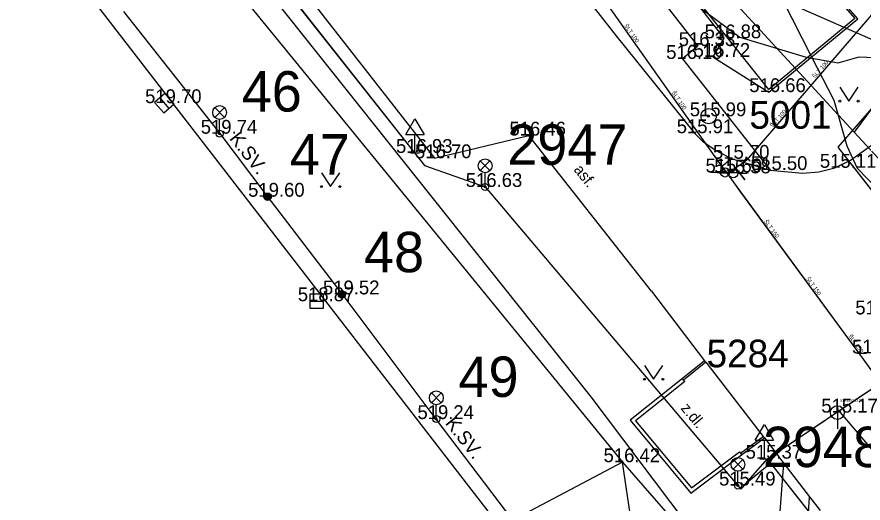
# Model space of a CAD drawing. Extents: x -668867 to -667827, y -1131943 to -1131019.
# Drawn here: x -668453.05 to -668407.09, y -1131321.7 to -1131295.31 of the extents above; entities that cross this region are included whole.
import ezdxf

# ---------------------------------------------------------------- set-up
doc = ezdxf.new("R2010")
doc.units = 0
for name, color, linetype in [('G_Bod_tecka', 7, 'Continuous'), ('G_Bod_vyska', 7, 'Continuous'), ('G_Bodove_pole', 7, 'Continuous'), ('G_Breh_Teren', 7, 'Continuous'), ('G_Cesty_Schody', 7, 'Continuous'), ('G_Objekty_dopravni', 7, 'Continuous'), ('G_Objekty_technicke', 7, 'Continuous'), ('G_Plochy_zpevnene', 7, 'Continuous'), ('G_Ploty', 7, 'Continuous'), ('G_Popisy_povrchu', 7, 'Continuous'), ('G_Poznamky_odkaz', 7, 'Continuous'), ('G_Site-kanalizace', 7, 'Continuous'), ('G_Site-Sloupy', 7, 'Continuous'), ('G_Site-vodovod', 7, 'Continuous'), ('G_Z_ELsilove_podz_kotovane', 7, 'Continuous'), ('G_Z_KANAL_podz_kotovane', 7, 'Continuous'), ('G_Z_PLYNY_podz_geodeticky', 7, 'Continuous'), ('G_Z_PLYNY_podz_priblizne', 7, 'Continuous'), ('G_Z_SPOJE_podz_geodeticky', 7, 'Continuous'), ('G_Z_SPOJE_podz_kotovane', 7, 'Continuous'), ('G_Z_SPOJE_podz_priblizne', 7, 'Continuous'), ('G_Z_VODA_podz_kotovane', 7, 'Continuous'), ('G_Zelen-okraj', 7, 'Continuous'), ('G_Zelen-Znacky', 7, 'Continuous'), ('Vrstva 1', 7, 'Continuous'), ('Vrstva 13', 7, 'Continuous'), ('Vrstva 17', 7, 'Continuous'), ('Vrstva 2', 7, 'Continuous'), ('Vrstva 26', 7, 'Continuous'), ('Vrstva 27', 7, 'Continuous'), ('Vrstva 28', 7, 'Continuous'), ('Vrstva 4', 7, 'Continuous'), ('Vrstva 6', 7, 'Continuous'), ('Vrstva 7', 7, 'Continuous'), ('Vrstva 8', 7, 'Continuous')]:
    doc.layers.add(name, color=color, linetype=linetype)

msp = doc.modelspace()

# ---------------------------------------------------------------- linework, layer by layer
at = {"layer": 'G_Bod_tecka'}
for p, q in [((-668414.66, -1131296.47), (-668414.66, -1131296.47)), ((-668416.07, -1131296.89), (-668416.07, -1131296.89)), ((-668416.9, -1131297.59), (-668416.9, -1131297.59)), ((-668415.26, -1131297.48), (-668415.26, -1131297.48)), ((-668412.21, -1131299.39), (-668412.21, -1131299.39)), ((-668445.04, -1131299.99), (-668445.04, -1131299.99)), ((-668415.48, -1131300.7), (-668415.48, -1131300.7)), ((-668442.04, -1131301.65), (-668442.04, -1131301.65)), ((-668425.25, -1131301.75), (-668425.25, -1131301.75)), ((-668416.25, -1131301.62), (-668416.25, -1131301.62)), ((-668431.43, -1131302.69), (-668431.43, -1131302.69)), ((-668430.37, -1131302.98), (-668430.37, -1131302.98)), ((-668414.2, -1131303.01), (-668414.2, -1131303.01)), ((-668412.14, -1131303.62), (-668412.14, -1131303.62)), ((-668408.62, -1131303.5), (-668408.62, -1131303.5)), ((-668414.59, -1131303.75), (-668414.59, -1131303.75)), ((-668414.15, -1131303.8), (-668414.15, -1131303.8)), ((-668427.62, -1131304.54), (-668427.62, -1131304.54)), ((-668439.43, -1131305.07), (-668439.43, -1131305.07)), ((-668435.4, -1131310.37), (-668435.4, -1131310.37)), ((-668436.77, -1131310.74), (-668436.77, -1131310.74)), ((-668408.49, -1131316.79), (-668408.49, -1131316.79)), ((-668430.27, -1131317.14), (-668430.27, -1131317.14)), ((-668420.15, -1131319.48), (-668420.15, -1131319.48)), ((-668412.45, -1131319.29), (-668412.45, -1131319.29)), ((-668413.89, -1131320.75), (-668413.89, -1131320.75))]:
    msp.add_line(p, q, dxfattribs=at)
at = {"layer": 'G_Bodove_pole'}
for radius in [0.412, 0.05]:
    msp.add_circle((-668415.48, -1131300.7), radius, dxfattribs=at)
at = {"layer": 'G_Breh_Teren'}
for p, q in [((-668407.38, -1131295.42), (-668414.13, -1131287.56)), ((-668417.31, -1131293.02), (-668414.66, -1131296.47)), ((-668412.21, -1131299.39), (-668407.38, -1131295.42)), ((-668414.66, -1131296.47), (-668415.26, -1131297.48)), ((-668415.26, -1131297.48), (-668412.21, -1131299.39)), ((-668420.15, -1131319.48), (-668426.12, -1131322.63)), ((-668418.88, -1131328.04), (-668420.15, -1131319.48))]:
    msp.add_line(p, q, dxfattribs=at)
msp.add_lwpolyline([(-668444.94, -1131289.13), (-668420.15, -1131319.48), (-668412.92, -1131327.79)], dxfattribs=at)
at = {"layer": 'G_Cesty_Schody'}
for p, q in [((-668415.64, -1131314.06), (-668416.84, -1131315.02)), ((-668413.75, -1131319), (-668412.51, -1131318.08))]:
    msp.add_line(p, q, dxfattribs=at)
at = {"layer": 'G_Objekty_dopravni'}
for p, q in [((-668431.93, -1131301.69), (-668431.43, -1131300.84)), ((-668431.43, -1131300.84), (-668430.93, -1131301.69)), ((-668431.93, -1131301.69), (-668430.93, -1131301.69)), ((-668431.43, -1131302.69), (-668431.43, -1131301.69)), ((-668431.68, -1131302.69), (-668431.18, -1131302.69)), ((-668412.95, -1131318.29), (-668412.45, -1131317.44)), ((-668412.45, -1131317.44), (-668411.95, -1131318.29)), ((-668412.95, -1131318.29), (-668411.95, -1131318.29)), ((-668412.45, -1131319.29), (-668412.45, -1131318.29)), ((-668412.7, -1131319.29), (-668412.2, -1131319.29))]:
    msp.add_line(p, q, dxfattribs=at)
at = {"layer": 'G_Objekty_technicke'}
for p, q in [((-668442.305, -1131300.235), (-668441.775, -1131300.765)), ((-668442.305, -1131300.765), (-668441.774, -1131300.235)), ((-668442.04, -1131301.65), (-668442.04, -1131300.875)), ((-668427.885, -1131303.125), (-668427.355, -1131303.655)), ((-668427.885, -1131303.655), (-668427.355, -1131303.125)), ((-668427.62, -1131304.54), (-668427.62, -1131303.765)), ((-668430.535, -1131315.725), (-668430.005, -1131316.255)), ((-668430.535, -1131316.255), (-668430.005, -1131315.725)), ((-668430.27, -1131317.14), (-668430.27, -1131316.365)), ((-668414.155, -1131319.335), (-668413.625, -1131319.865)), ((-668414.155, -1131319.865), (-668413.625, -1131319.335)), ((-668413.89, -1131320.75), (-668413.89, -1131319.975))]:
    msp.add_line(p, q, dxfattribs=at)
for centre, radius in [((-668442.04, -1131300.5), 0.375), ((-668442.04, -1131301.65), 0.19), ((-668442.04, -1131301.65), 0.05), ((-668427.62, -1131303.39), 0.375), ((-668427.62, -1131304.54), 0.19), ((-668427.62, -1131304.54), 0.05), ((-668430.27, -1131315.99), 0.375), ((-668430.27, -1131317.14), 0.19), ((-668430.27, -1131317.14), 0.05), ((-668413.89, -1131319.6), 0.375), ((-668413.89, -1131320.75), 0.19), ((-668413.89, -1131320.75), 0.05)]:
    msp.add_circle(centre, radius, dxfattribs=at)
at = {"layer": 'G_Plochy_zpevnene'}
for p, q in [((-668449.17, -1131278.93), (-668430.37, -1131302.98)), ((-668426.57, -1131323.28), (-668451.14, -1131291.49)), ((-668418.05, -1131294.32), (-668416.07, -1131296.89)), ((-668416.07, -1131296.89), (-668416.9, -1131297.59)), ((-668416.9, -1131297.59), (-668412.14, -1131303.62)), ((-668430.37, -1131302.98), (-668425.25, -1131301.75)), ((-668418.58, -1131310.2), (-668425.25, -1131301.75))]:
    msp.add_line(p, q, dxfattribs=at)
for points in [[(-668436.15, -1131276.24), (-668430.43, -1131283.61), (-668424.71, -1131290.97), (-668420.52, -1131296.32), (-668416.25, -1131301.62), (-668415.82, -1131302.06), (-668415.05, -1131302.58), (-668414.2, -1131303.01), (-668412.14, -1131303.62)], [(-668412.14, -1131303.62), (-668410.38, -1131303.79), (-668409.49, -1131303.72), (-668408.62, -1131303.5), (-668407.77, -1131303.09), (-668406.64, -1131302.27), (-668405.58, -1131301.26), (-668403.94, -1131299.42), (-668403.29, -1131298.45), (-668402.79, -1131297.42), (-668402.62, -1131296.65), (-668402.64, -1131296.02), (-668402.88, -1131295.09), (-668403.38, -1131294.33), (-668406.74, -1131290.92), (-668410.1, -1131287.52)], [(-668418.58, -1131310.2), (-668415.7, -1131313.98), (-668415.64, -1131314.06), (-668412.51, -1131318.08), (-668412.45, -1131318.16), (-668411.39, -1131319.55), (-668410, -1131321.36), (-668409.42, -1131322.11)], [(-668415.7, -1131313.98), (-668416.9, -1131314.94)], [(-668416.9, -1131314.94), (-668419.74, -1131317.2), (-668416.44, -1131321.16), (-668413.69, -1131319.08)], [(-668416.78, -1131315.1), (-668419.46, -1131317.23), (-668416.41, -1131320.88), (-668413.81, -1131318.92)], [(-668416.78, -1131315.1), (-668416.84, -1131315.02), (-668416.9, -1131314.94)], [(-668413.69, -1131319.08), (-668412.45, -1131318.16)], [(-668413.81, -1131318.92), (-668413.75, -1131319), (-668413.69, -1131319.08)], [(-668413.27, -1131328.61), (-668413.1, -1131328.46), (-668412.93, -1131328.31), (-668412.65, -1131328.03), (-668412.33, -1131327.51), (-668412.12, -1131326.94), (-668411.98, -1131326.3), (-668411.9, -1131325.66), (-668411.64, -1131322.63), (-668411.39, -1131319.55)], [(-668471.22, -1131375.53), (-668471.27, -1131375.4), (-668471.32, -1131375.27), (-668471.41, -1131375), (-668471.47, -1131374.72), (-668471.46, -1131374.62), (-668471.4, -1131374.53), (-668466.42, -1131370.71), (-668458.94, -1131365.07), (-668451.47, -1131359.44), (-668435.96, -1131347.66), (-668420.45, -1131335.89), (-668416.42, -1131332.85), (-668412.39, -1131329.82), (-668412.03, -1131329.52), (-668411.55, -1131329.02), (-668411.14, -1131328.44), (-668410.88, -1131327.93), (-668410.6, -1131327.13), (-668410.44, -1131326.31), (-668410.31, -1131325.31), (-668410.21, -1131324.31), (-668410.1, -1131322.85), (-668410, -1131321.36)]]:
    msp.add_lwpolyline(points, dxfattribs=at)
at = {"layer": 'G_Ploty'}
for p, q in [((-668443.66, -1131288.57), (-668421.88, -1131315.93)), ((-668421.88, -1131315.93), (-668412.92, -1131327.79))]:
    msp.add_line(p, q, dxfattribs=at)
at = {"layer": 'G_Site-kanalizace'}
for p, q in [((-668445.288, -1131299.708), (-668444.792, -1131300.272)), ((-668437.145, -1131310.74), (-668436.395, -1131310.74)), ((-668408.49, -1131316.415), (-668408.49, -1131317.665))]:
    msp.add_line(p, q, dxfattribs=at)
for points in [[(-668445.569, -1131299.954), (-668445.074, -1131300.518), (-668444.51, -1131300.024), (-668445.005, -1131299.46)], [(-668437.145, -1131311.114), (-668436.395, -1131311.114), (-668436.395, -1131310.364), (-668437.145, -1131310.364)]]:
    msp.add_lwpolyline(points, close=True, dxfattribs=at)
msp.add_circle((-668408.49, -1131316.79), 0.375, dxfattribs=at)
at = {"layer": 'G_Site-Sloupy'}
for centre, radius in [((-668439.43, -1131305.07), 0.2), ((-668439.43, -1131305.07), 0.18), ((-668439.43, -1131305.07), 0.16), ((-668439.43, -1131305.07), 0.14), ((-668439.43, -1131305.07), 0.12), ((-668439.43, -1131305.07), 0.1), ((-668439.43, -1131305.07), 0.08), ((-668439.43, -1131305.07), 0.06), ((-668439.43, -1131305.07), 0.04), ((-668439.43, -1131305.07), 0.02), ((-668435.4, -1131310.37), 0.2), ((-668435.4, -1131310.37), 0.18), ((-668435.4, -1131310.37), 0.16), ((-668435.4, -1131310.37), 0.14), ((-668435.4, -1131310.37), 0.12), ((-668435.4, -1131310.37), 0.1), ((-668435.4, -1131310.37), 0.08), ((-668435.4, -1131310.37), 0.06), ((-668435.4, -1131310.37), 0.04), ((-668435.4, -1131310.37), 0.02)]:
    msp.add_circle(centre, radius, dxfattribs=at)
at = {"layer": 'G_Site-vodovod'}
for p, q in [((-668414.84, -1131303.75), (-668415.34, -1131303.75)), ((-668414.4, -1131303.8), (-668414.9, -1131303.8)), ((-668414.34, -1131303.75), (-668413.84, -1131303.75)), ((-668413.9, -1131303.8), (-668413.4, -1131303.8)), ((-668406.9, -1131313.58), (-668407.4, -1131313.58))]:
    msp.add_line(p, q, dxfattribs=at)
for centre in [(-668414.59, -1131303.75), (-668414.15, -1131303.8)]:
    msp.add_circle(centre, 0.25, dxfattribs=at)
at = {"layer": 'G_Z_ELsilove_podz_kotovane'}
for points in [[(-668561.16, -1131106.51), (-668559.79, -1131110.01), (-668559.58, -1131111.71), (-668559.44, -1131112.79), (-668559.17, -1131113.36), (-668546.16, -1131140.45), (-668534.4, -1131161.49), (-668517.32, -1131185.65), (-668499.12, -1131209.6), (-668480.38, -1131233.31), (-668462.37, -1131256.28), (-668449.58, -1131276.8), (-668449.84, -1131279.37), (-668430.91, -1131303.38), (-668427.62, -1131304.54), (-668413.74, -1131320.95)], [(-668413.74, -1131320.95), (-668412.29, -1131319.3), (-668403.95, -1131313.7), (-668402.11, -1131310.49), (-668408.44, -1131302.38), (-668406.24, -1131299.85), (-668388.22, -1131275.11), (-668370.91, -1131251.68), (-668351.39, -1131226.2), (-668349.57, -1131222.57), (-668349.25, -1131218.16), (-668350.22, -1131215.68), (-668344.03, -1131209.01), (-668341.17, -1131210.62), (-668339.446, -1131210.257)], [(-668484.337, -1131212.694), (-668478.332, -1131220.418), (-668470.704, -1131230.08), (-668464.721, -1131237.631), (-668458.7, -1131245.505), (-668452.45, -1131253.519), (-668446.907, -1131260.481), (-668441.021, -1131267.599), (-668437.2, -1131271.322), (-668434.2, -1131274.472), (-668430.624, -1131278.822), (-668424.994, -1131285.596), (-668422.608, -1131287.976), (-668420.25, -1131290.859), (-668415.939, -1131294.819), (-668413.794, -1131296.411), (-668410.175, -1131297.498), (-668408.439, -1131297.8), (-668407.304, -1131297.476), (-668406.066, -1131297.537)], [(-668412.564, -1131292.229), (-668409.894, -1131297.474), (-668408.689, -1131299.828), (-668407.977, -1131302.305), (-668407.419, -1131303.526), (-668405.636, -1131305.349)], [(-668404.24, -1131329.48), (-668412.1, -1131319.54), (-668413.41, -1131320.6), (-668413.74, -1131320.95)]]:
    msp.add_lwpolyline(points, dxfattribs=at)
at = {"layer": 'G_Z_KANAL_podz_kotovane'}
msp.add_line((-668408.54, -1131316.55), (-668389.63, -1131338.71), dxfattribs=at)
at = {"layer": 'G_Z_PLYNY_podz_geodeticky'}
msp.add_lwpolyline([(-668337.427, -1131211.521), (-668350.47, -1131225.57), (-668355.06, -1131231.31), (-668361.9, -1131239.88), (-668407.57, -1131301.56)], dxfattribs=at)
at = {"layer": 'G_Z_PLYNY_podz_priblizne'}
msp.add_lwpolyline([(-668424.99, -1131282.65), (-668407.57, -1131301.56), (-668401.91, -1131307.7), (-668401.78, -1131307.86)], dxfattribs=at)
at = {"layer": 'G_Z_SPOJE_podz_geodeticky'}
msp.add_lwpolyline([(-668399.65, -1131304.83), (-668399.46, -1131304.56), (-668397.4, -1131301.57), (-668403.91, -1131297.73), (-668415.34, -1131292.7), (-668420, -1131287.01)], dxfattribs=at)
at = {"layer": 'G_Z_SPOJE_podz_kotovane'}
msp.add_lwpolyline([(-668399.65, -1131304.83), (-668399.46, -1131304.56), (-668397.4, -1131301.57), (-668403.91, -1131297.73), (-668415.34, -1131292.7), (-668420, -1131287.01)], dxfattribs=at)
at = {"layer": 'G_Z_SPOJE_podz_priblizne'}
msp.add_lwpolyline([(-668399.65, -1131304.83), (-668399.46, -1131304.56), (-668397.4, -1131301.57), (-668403.91, -1131297.73), (-668415.34, -1131292.7), (-668420, -1131287.01)], dxfattribs=at)
at = {"layer": 'G_Z_VODA_podz_kotovane'}
msp.add_line((-668414.14, -1131304.26), (-668413.75, -1131304.81), dxfattribs=at)
for points in [[(-668492.31, -1131203.14), (-668492.26, -1131203.21), (-668469.03, -1131232.23), (-668459.75, -1131244.39), (-668451.91, -1131253.85), (-668451.72, -1131254.09), (-668448.19, -1131258.26), (-668428.47, -1131284.02), (-668428.36, -1131284.17), (-668414.92, -1131303.21)], [(-668338.17, -1131213.47), (-668351.36, -1131229.33), (-668353.35, -1131231.71), (-668353.37, -1131231.75), (-668354.63, -1131233.25), (-668385.18, -1131269.99), (-668391.31, -1131277.36), (-668413.4, -1131303.06)], [(-668414.78, -1131303.42), (-668414.55, -1131303.25), (-668414.24, -1131302.97)], [(-668414.46, -1131303.82), (-668414.25, -1131303.67), (-668414.03, -1131303.51), (-668413.81, -1131303.36), (-668413.4, -1131303.06)], [(-668414.92, -1131303.21), (-668414.78, -1131303.42), (-668414.59, -1131303.64), (-668414.46, -1131303.82), (-668414.14, -1131304.26)], [(-668414.03, -1131303.51), (-668413.84, -1131303.74), (-668413.52, -1131304.16)], [(-668413.75, -1131304.81), (-668407.08, -1131313.88), (-668395.74, -1131329.62), (-668391.6, -1131340.26), (-668391.22, -1131340.64), (-668390.96, -1131340.9)]]:
    msp.add_lwpolyline(points, dxfattribs=at)
at = {"layer": 'G_Zelen-okraj'}
for p, q in [((-668414.2, -1131287.68), (-668407.54, -1131295.4)), ((-668412.22, -1131299.25), (-668417.22, -1131292.96)), ((-668407.54, -1131295.4), (-668412.22, -1131299.25)), ((-668439.45, -1131305.02), (-668442, -1131301.63)), ((-668435.32, -1131310.42), (-668439.45, -1131305.02)), ((-668430.27, -1131317.14), (-668435.32, -1131310.42)), ((-668426.12, -1131322.63), (-668430.27, -1131317.14))]:
    msp.add_line(p, q, dxfattribs=at)
msp.add_lwpolyline([(-668442, -1131301.63), (-668447.24, -1131295.02)], dxfattribs=at)
at = {"layer": 'G_Zelen-Znacky'}
for p, q in [((-668408.36, -1131299.13), (-668407.86, -1131299.88)), ((-668407.86, -1131299.88), (-668407.36, -1131299.13)), ((-668436.51, -1131303.77), (-668436.01, -1131304.52)), ((-668436.01, -1131304.52), (-668435.51, -1131303.771)), ((-668418.97, -1131314.23), (-668418.47, -1131314.98)), ((-668418.47, -1131314.98), (-668417.97, -1131314.23))]:
    msp.add_line(p, q, dxfattribs=at)
for centre in [(-668408.36, -1131299.88), (-668407.36, -1131299.88), (-668436.51, -1131304.52), (-668435.51, -1131304.52), (-668418.97, -1131314.98), (-668417.97, -1131314.98)]:
    msp.add_circle(centre, 0.05, dxfattribs=at)
at = {"layer": 'Vrstva 1'}
for p, q in [((-668442.04, -1131301.65), (-668442.04, -1131301.65)), ((-668427.62, -1131304.54), (-668427.62, -1131304.54)), ((-668439.43, -1131305.07), (-668439.43, -1131305.07)), ((-668435.4, -1131310.37), (-668435.4, -1131310.37)), ((-668430.27, -1131317.14), (-668430.27, -1131317.14)), ((-668413.74, -1131320.95), (-668413.74, -1131320.95))]:
    msp.add_line(p, q, dxfattribs=at)
at = {"layer": 'Vrstva 13'}
msp.add_line((-668408.54, -1131316.55), (-668389.63, -1131338.71), dxfattribs=at)
at = {"layer": 'Vrstva 17'}
for p, q in [((-668449.84, -1131279.37), (-668430.91, -1131303.38)), ((-668408.44, -1131302.38), (-668406.24, -1131299.85)), ((-668402.11, -1131310.49), (-668408.44, -1131302.38)), ((-668430.91, -1131303.38), (-668427.62, -1131304.54)), ((-668427.62, -1131304.54), (-668413.74, -1131320.95)), ((-668412.29, -1131319.3), (-668403.95, -1131313.7)), ((-668413.74, -1131320.95), (-668412.29, -1131319.3)), ((-668412.1, -1131319.54), (-668413.41, -1131320.6)), ((-668404.24, -1131329.48), (-668412.1, -1131319.54)), ((-668413.41, -1131320.6), (-668413.74, -1131320.95))]:
    msp.add_line(p, q, dxfattribs=at)
at = {"layer": 'Vrstva 26'}
msp.add_lwpolyline([(-668413.753, -1131304.814), (-668407.083, -1131313.882), (-668395.737, -1131329.623), (-668391.6, -1131340.26), (-668391.22, -1131340.64), (-668390.958, -1131340.902)], dxfattribs=at)
at = {"layer": 'Vrstva 27'}
for points in [[(-668492.315, -1131203.139), (-668492.261, -1131203.213), (-668469.028, -1131232.231), (-668459.75, -1131244.394), (-668451.915, -1131253.847), (-668451.722, -1131254.094), (-668448.191, -1131258.257), (-668428.47, -1131284.02), (-668428.362, -1131284.171), (-668414.923, -1131303.207)], [(-668338.172, -1131213.47), (-668351.363, -1131229.328), (-668353.348, -1131231.715), (-668353.374, -1131231.746), (-668354.633, -1131233.247), (-668385.183, -1131269.991), (-668391.313, -1131277.364), (-668413.397, -1131303.063)]]:
    msp.add_lwpolyline(points, dxfattribs=at)
at = {"layer": 'Vrstva 28'}
msp.add_line((-668414.143, -1131304.256), (-668413.753, -1131304.814), dxfattribs=at)
for points in [[(-668414.78, -1131303.415), (-668414.547, -1131303.251), (-668414.242, -1131302.967)], [(-668414.462, -1131303.823), (-668414.254, -1131303.673), (-668414.027, -1131303.51), (-668413.811, -1131303.363), (-668413.397, -1131303.063)], [(-668414.923, -1131303.207), (-668414.78, -1131303.415), (-668414.593, -1131303.64), (-668414.46, -1131303.821), (-668414.143, -1131304.256)], [(-668414.027, -1131303.51), (-668413.842, -1131303.743), (-668413.524, -1131304.156)]]:
    msp.add_lwpolyline(points, dxfattribs=at)
at = {"layer": 'Vrstva 6'}
for p, q in [((-668414.547, -1131303.251), (-668414.547, -1131303.251)), ((-668414.593, -1131303.64), (-668414.593, -1131303.64)), ((-668414.254, -1131303.673), (-668414.254, -1131303.673)), ((-668413.842, -1131303.743), (-668413.842, -1131303.743)), ((-668414.143, -1131304.256), (-668414.143, -1131304.256))]:
    msp.add_line(p, q, dxfattribs=at)
at = {"layer": 'Vrstva 7'}
for p, q in [((-668414.242, -1131302.967), (-668414.242, -1131302.967)), ((-668413.524, -1131304.156), (-668413.524, -1131304.156))]:
    msp.add_line(p, q, dxfattribs=at)
at = {"layer": 'Vrstva 8'}
msp.add_line((-668408.54, -1131316.55), (-668408.54, -1131316.55), dxfattribs=at)

# ---------------------------------------------------------------- texts
at = {"layer": 'G_Bod_vyska'}
for s, p in [('516.88', (-668415.696, -1131296.47)), ('516.33', (-668417.106, -1131296.89)), ('516.72', (-668416.296, -1131297.48)), ('516.19', (-668417.786, -1131297.59)), ('516.66', (-668413.274, -1131299.39)), ('519.70', (-668446.086, -1131299.99)), ('515.99', (-668416.504, -1131300.7)), ('515.91', (-668417.213, -1131301.62)), ('519.74', (-668443.064, -1131301.65)), ('516.46', (-668426.3, -1131301.75)), ('516.93', (-668432.458, -1131302.69)), ('516.70', (-668431.428, -1131302.98)), ('515.70', (-668415.244, -1131303.01)), ('515.60', (-668415.648, -1131303.75)), ('515.58', (-668415.172, -1131303.8)), ('515.50', (-668413.184, -1131303.62)), ('515.11', (-668409.439, -1131303.5)), ('516.63', (-668428.67, -1131304.54)), ('519.60', (-668440.49, -1131305.07)), ('518.87', (-668437.792, -1131310.74)), ('519.52', (-668436.424, -1131310.37)), ('515.02', (-668407.514, -1131311.46)), ('515.04', (-668407.694, -1131313.58)), ('519.24', (-668431.294, -1131317.14)), ('515.17', (-668409.361, -1131316.79)), ('516.42', (-668421.186, -1131319.48)), ('515.37', (-668413.472, -1131319.29)), ('515.49', (-668414.914, -1131320.75))]:
    msp.add_text(s, height=0.75, dxfattribs=at).set_placement(p)
at = {"layer": 'G_Bodove_pole'}
for s, p in [('5001', (-668413.267, -1131301.38)), ('5284', (-668415.593, -1131314.33))]:
    msp.add_text(s, height=1.5, dxfattribs=at).set_placement(p)
at = {"layer": 'G_Popisy_povrchu'}
for s, rotation, p in [('asf.', 308.9234, (-668422.839, -1131303.617)), ('z.dl.', 309.8056, (-668417.027, -1131316.567))]:
    msp.add_text(s, height=0.6, rotation=rotation, dxfattribs=at).set_placement(p)
at = {"layer": 'G_Poznamky_odkaz'}
for p in [(-668441.54, -1131301.918), (-668429.82, -1131317.368)]:
    msp.add_text('K.SV.', height=0.75, rotation=308.0879, dxfattribs=at).set_placement(p)
at = {"layer": 'Vrstva 2'}
msp.add_text('515.12 (513.22)', height=0.13163, dxfattribs=at).set_placement((-668408.334, -1131316.197))
at = {"layer": 'Vrstva 4'}
for s, rotation, p in [('ŠLT 100', 305.1859, (-668420.074, -1131295.788)), ('ŠLT 100', 49.3365, (-668409.709, -1131298.664)), ('ŠLT 100', 305.2259, (-668417.501, -1131299.433)), ('ŠLT 100', 49.3365, (-668411.997, -1131301.326)), ('ŠLT 150', 306.3479, (-668412.488, -1131306.415)), ('ŠLT 150', 306.3479, (-668410.196, -1131309.531)), ('ŠLT 150', 306.3479, (-668407.904, -1131312.648))]:
    msp.add_text(s, height=0.2194, rotation=rotation, dxfattribs=at).set_placement(p)
for s, p in [('46', (-668440.837, -1131300.448)), ('2947', (-668426.416, -1131303.338)), ('47', (-668438.227, -1131303.868)), ('48', (-668434.197, -1131309.169)), ('49', (-668429.067, -1131315.939)), ('2948', (-668412.537, -1131319.748))]:
    msp.add_text(s, height=2.1939, dxfattribs=at).set_placement(p)

doc.saveas('drawing.dxf')
